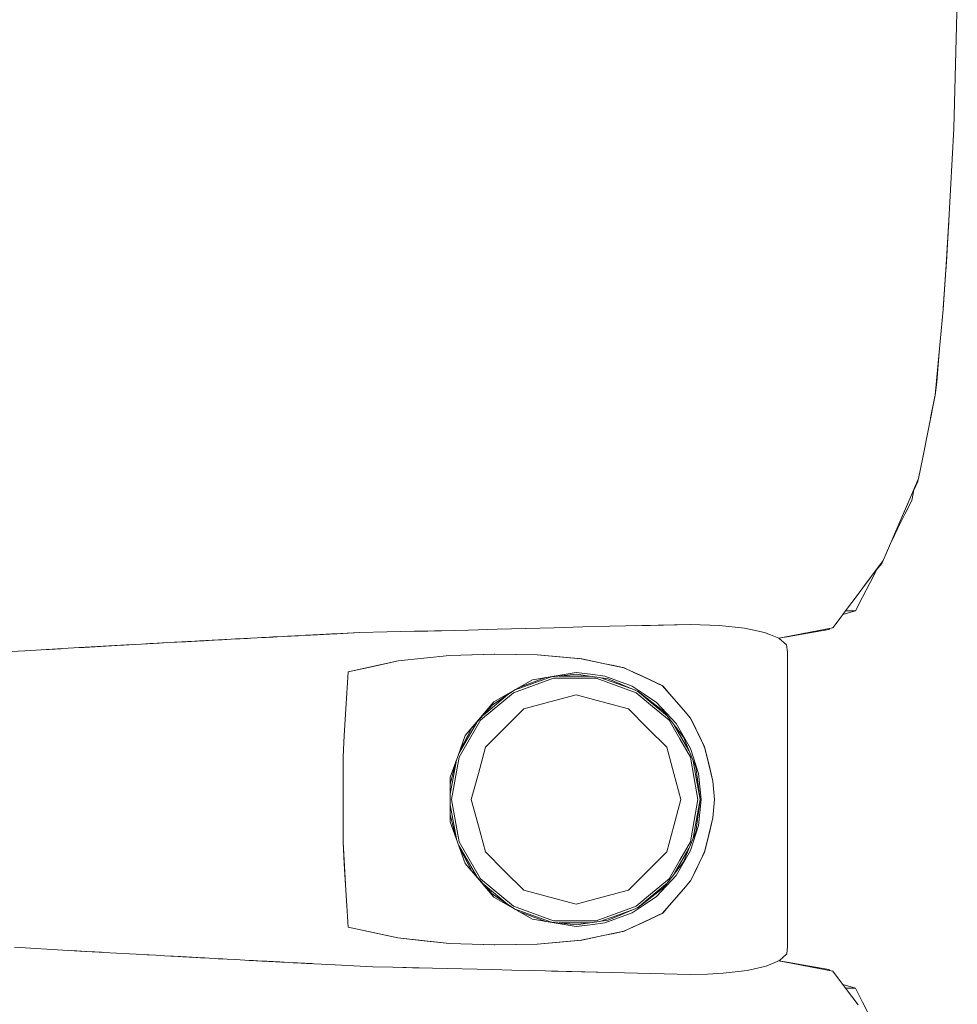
# Model space of a CAD drawing. Header units: millimetres. Extents: x -261 to 187, y -214 to 106.
# Tile 769 of 1056: x -206.996 to -206.644, y 11.547 to 11.917. Entities that reach past the tile are written whole.
import ezdxf

# ---------------------------------------------------------------- set-up
doc = ezdxf.new("R2010")
doc.units = ezdxf.units.MM
doc.header["$LTSCALE"] = 0.005
doc.header["$MEASUREMENT"] = 0
doc.layers.add('IFC-Elemento de mobília-Contorno', color=9, linetype='Continuous', lineweight=5)

msp = doc.modelspace()

# ---------------------------------------------------------------- linework, layer by layer
at = {"layer": 'IFC-Elemento de mobília-Contorno', "lineweight": 5}
for p, q in [((-206.6448, 11.87643), (-206.64353, 11.92478)), ((-206.64669, 11.84189), (-206.6448, 11.87643)), ((-206.64775, 11.82513), (-206.64669, 11.84189)), ((-206.64762, 11.82626), (-206.64669, 11.84189)), ((-206.64762, 11.82626), (-206.64681, 11.8397)), ((-206.64681, 11.8397), (-206.64676, 11.84069)), ((-206.64882, 11.80838), (-206.64775, 11.82513)), ((-206.6479, 11.82279), (-206.64762, 11.82626)), ((-206.64879, 11.8088), (-206.64786, 11.82328)), ((-206.65035, 11.79231), (-206.64882, 11.80838)), ((-206.6488, 11.80872), (-206.64879, 11.8088)), ((-206.6488, 11.80872), (-206.64879, 11.8088)), ((-206.6488, 11.80872), (-206.64879, 11.8088)), ((-206.65187, 11.77625), (-206.65035, 11.79231)), ((-206.65127, 11.78111), (-206.65035, 11.79231)), ((-206.65187, 11.77625), (-206.65127, 11.78111)), ((-206.65654, 11.75272), (-206.65187, 11.77625)), ((-206.65356, 11.76768), (-206.65195, 11.77566)), ((-206.65195, 11.77566), (-206.65189, 11.77618)), ((-206.65809, 11.74487), (-206.65654, 11.75272)), ((-206.6614, 11.73718), (-206.65809, 11.74487)), ((-206.65982, 11.74051), (-206.65839, 11.74376)), ((-206.65839, 11.74376), (-206.65823, 11.74454)), ((-206.65839, 11.74376), (-206.65823, 11.74454)), ((-206.66064, 11.7366), (-206.65968, 11.74119)), ((-206.67133, 11.7141), (-206.6614, 11.73718)), ((-206.66471, 11.72948), (-206.6614, 11.73718)), ((-206.66328, 11.73142), (-206.66064, 11.7366)), ((-206.67133, 11.7141), (-206.66471, 11.72948)), ((-206.66802, 11.72179), (-206.66471, 11.72948)), ((-206.66593, 11.7262), (-206.66328, 11.73142)), ((-206.66592, 11.72624), (-206.66328, 11.73142)), ((-206.66816, 11.72146), (-206.66592, 11.72624)), ((-206.66801, 11.7218), (-206.66593, 11.7262)), ((-206.67844, 11.70459), (-206.67133, 11.7141)), ((-206.67646, 11.7055), (-206.67382, 11.71068)), ((-206.67398, 11.71039), (-206.67193, 11.71294)), ((-206.67398, 11.71038), (-206.67193, 11.71294)), ((-206.67382, 11.71068), (-206.67371, 11.71092)), ((-206.67193, 11.71294), (-206.67155, 11.7138)), ((-206.67844, 11.70459), (-206.67607, 11.70776)), ((-206.6808, 11.70142), (-206.67844, 11.70459)), ((-206.6791, 11.70032), (-206.67646, 11.7055)), ((-206.68554, 11.69509), (-206.6808, 11.70142)), ((-206.68174, 11.69514), (-206.6791, 11.70032)), ((-206.69028, 11.68875), (-206.68791, 11.69192)), ((-206.68791, 11.69192), (-206.68554, 11.69509)), ((-206.68651, 11.69379), (-206.68174, 11.69514)), ((-206.68554, 11.69509), (-206.68174, 11.69514)), ((-206.82717, 11.68788), (-206.81644, 11.68818)), ((-206.81644, 11.68818), (-206.80034, 11.68862)), ((-206.81107, 11.68833), (-206.80034, 11.68862)), ((-206.81107, 11.68833), (-206.80571, 11.68848)), ((-206.80571, 11.68848), (-206.79498, 11.68878)), ((-206.79498, 11.68878), (-206.78425, 11.68907)), ((-206.78425, 11.68907), (-206.77412, 11.6893)), ((-206.77412, 11.6893), (-206.74375, 11.68998)), ((-206.764, 11.68952), (-206.74375, 11.68998)), ((-206.764, 11.68952), (-206.75387, 11.68975)), ((-206.75387, 11.68975), (-206.74375, 11.68998)), ((-206.74375, 11.68998), (-206.73294, 11.68962)), ((-206.73294, 11.68962), (-206.72351, 11.68865)), ((-206.72351, 11.68865), (-206.71595, 11.68704)), ((-206.71053, 11.68479), (-206.69185, 11.68812)), ((-206.69968, 11.68673), (-206.69185, 11.68812)), ((-206.69813, 11.68725), (-206.69028, 11.68875)), ((-206.69185, 11.68812), (-206.69155, 11.68851)), ((-206.69185, 11.68812), (-206.69154, 11.68851)), ((-206.93674, 11.68335), (-206.91642, 11.68445)), ((-206.93335, 11.68353), (-206.91642, 11.68445)), ((-206.92827, 11.68381), (-206.91642, 11.68445)), ((-206.92489, 11.68399), (-206.91642, 11.68445)), ((-206.92319, 11.68408), (-206.91981, 11.68427)), ((-206.91981, 11.68427), (-206.91642, 11.68445)), ((-206.91642, 11.68445), (-206.91473, 11.68454)), ((-206.91473, 11.68454), (-206.91303, 11.68463)), ((-206.91303, 11.68463), (-206.91166, 11.68471)), ((-206.91166, 11.68471), (-206.89658, 11.6855)), ((-206.91166, 11.68471), (-206.91029, 11.68477)), ((-206.91029, 11.68477), (-206.90755, 11.68492)), ((-206.90489, 11.68506), (-206.90482, 11.68507)), ((-206.90482, 11.68507), (-206.90455, 11.68508)), ((-206.90481, 11.68507), (-206.90207, 11.68521)), ((-206.90481, 11.68507), (-206.90344, 11.68514)), ((-206.90344, 11.68514), (-206.90207, 11.68521)), ((-206.90324, 11.68515), (-206.90171, 11.68523)), ((-206.90207, 11.68521), (-206.9007, 11.68528)), ((-206.90171, 11.68523), (-206.89964, 11.68534)), ((-206.90171, 11.68523), (-206.90068, 11.68529)), ((-206.90068, 11.68529), (-206.89964, 11.68534)), ((-206.89964, 11.68534), (-206.89913, 11.68537)), ((-206.89964, 11.68534), (-206.89914, 11.68537)), ((-206.89964, 11.68534), (-206.8991, 11.68537)), ((-206.89658, 11.6855), (-206.8911, 11.68579)), ((-206.89658, 11.6855), (-206.89384, 11.68565)), ((-206.89658, 11.6855), (-206.89521, 11.68558)), ((-206.89521, 11.68558), (-206.89384, 11.68565)), ((-206.89247, 11.68572), (-206.8911, 11.68579)), ((-206.89178, 11.68576), (-206.8911, 11.68579)), ((-206.8911, 11.68579), (-206.8902, 11.68584)), ((-206.8902, 11.68584), (-206.8884, 11.68593)), ((-206.8884, 11.68593), (-206.8875, 11.68598)), ((-206.8875, 11.68598), (-206.8866, 11.68603)), ((-206.8866, 11.68603), (-206.8857, 11.68607)), ((-206.8857, 11.68607), (-206.87959, 11.68638)), ((-206.8857, 11.68607), (-206.88255, 11.68623)), ((-206.8857, 11.68607), (-206.8839, 11.68616)), ((-206.8857, 11.68607), (-206.8848, 11.68612)), ((-206.8848, 11.68612), (-206.8839, 11.68616)), ((-206.88435, 11.68614), (-206.88255, 11.68623)), ((-206.8839, 11.68616), (-206.88248, 11.68624)), ((-206.8839, 11.68616), (-206.883, 11.68621)), ((-206.883, 11.68621), (-206.88255, 11.68623)), ((-206.88255, 11.68623), (-206.87959, 11.68638)), ((-206.88255, 11.68623), (-206.88165, 11.68628)), ((-206.88165, 11.68628), (-206.88075, 11.68633)), ((-206.88075, 11.68633), (-206.8803, 11.68635)), ((-206.8803, 11.68635), (-206.87985, 11.68637)), ((-206.87985, 11.68637), (-206.87895, 11.68642)), ((-206.87959, 11.68638), (-206.86808, 11.68698)), ((-206.87959, 11.68638), (-206.8776, 11.68649)), ((-206.87959, 11.68638), (-206.8785, 11.68644)), ((-206.87959, 11.68638), (-206.8794, 11.68639)), ((-206.8785, 11.68644), (-206.87805, 11.68647)), ((-206.87805, 11.68647), (-206.87715, 11.68651)), ((-206.87763, 11.68648), (-206.8767, 11.68654)), ((-206.8776, 11.68649), (-206.86808, 11.68698)), ((-206.8767, 11.68654), (-206.86808, 11.68698)), ((-206.86808, 11.68698), (-206.85785, 11.68721)), ((-206.85785, 11.68721), (-206.84762, 11.68743)), ((-206.84762, 11.68743), (-206.83228, 11.68777)), ((-206.84762, 11.68743), (-206.84251, 11.68754)), ((-206.84251, 11.68754), (-206.8374, 11.68766)), ((-206.8374, 11.68766), (-206.83228, 11.68777)), ((-206.83228, 11.68777), (-206.82717, 11.68788)), ((-206.71595, 11.68704), (-206.71373, 11.68613)), ((-206.71373, 11.68613), (-206.71062, 11.68487)), ((-206.71062, 11.68487), (-206.70772, 11.68229)), ((-206.71061, 11.68486), (-206.70598, 11.68575)), ((-206.71053, 11.68479), (-206.70752, 11.68533)), ((-206.70752, 11.68533), (-206.69968, 11.68673)), ((-206.70598, 11.68575), (-206.69813, 11.68725)), ((-206.99385, 11.68012), (-206.97352, 11.68129)), ((-206.98707, 11.68051), (-206.98029, 11.6809)), ((-206.97352, 11.68129), (-206.96674, 11.68167)), ((-206.97352, 11.68129), (-206.97157, 11.6814)), ((-206.97157, 11.6814), (-206.96746, 11.68163)), ((-206.96746, 11.68163), (-206.95931, 11.68209)), ((-206.96674, 11.68167), (-206.9501, 11.6826)), ((-206.96674, 11.68167), (-206.96008, 11.68204)), ((-206.96008, 11.68204), (-206.95343, 11.68242)), ((-206.96008, 11.68204), (-206.95676, 11.68223)), ((-206.95931, 11.68209), (-206.95277, 11.68245)), ((-206.95931, 11.68209), (-206.95676, 11.68223)), ((-206.95931, 11.68209), (-206.95758, 11.68219)), ((-206.95676, 11.68223), (-206.95343, 11.68242)), ((-206.9501, 11.6826), (-206.94012, 11.68316)), ((-206.9501, 11.6826), (-206.94345, 11.68297)), ((-206.9501, 11.6826), (-206.94678, 11.68279)), ((-206.94678, 11.68279), (-206.94345, 11.68297)), ((-206.94345, 11.68297), (-206.94012, 11.68316)), ((-206.94012, 11.68316), (-206.93674, 11.68335)), ((-206.9377, 11.68329), (-206.93692, 11.68334)), ((-206.93692, 11.68334), (-206.93489, 11.68345)), ((-206.93674, 11.68335), (-206.93335, 11.68353)), ((-206.93674, 11.68335), (-206.93489, 11.68345)), ((-206.93489, 11.68345), (-206.93282, 11.68356)), ((-206.93335, 11.68353), (-206.92827, 11.68381)), ((-206.93282, 11.68356), (-206.93155, 11.68363)), ((-206.92827, 11.68381), (-206.92658, 11.68389)), ((-206.92658, 11.68389), (-206.92489, 11.68399)), ((-206.92489, 11.68399), (-206.92319, 11.68408)), ((-206.70772, 11.68229), (-206.70733, 11.67953)), ((-207.01536, 11.67887), (-206.99385, 11.68012)), ((-206.85365, 11.67627), (-206.83435, 11.67832)), ((-206.85365, 11.67627), (-206.844, 11.67729)), ((-206.844, 11.67729), (-206.83435, 11.67832)), ((-206.83435, 11.67832), (-206.81725, 11.67887)), ((-206.83435, 11.67832), (-206.82593, 11.6786)), ((-206.82593, 11.6786), (-206.81752, 11.67887)), ((-206.81757, 11.67887), (-206.80946, 11.67873)), ((-206.81752, 11.67887), (-206.81746, 11.67886)), ((-206.81725, 11.67887), (-206.80132, 11.6786)), ((-206.80946, 11.67873), (-206.8014, 11.6786)), ((-206.8014, 11.6786), (-206.79311, 11.67786)), ((-206.80132, 11.6786), (-206.79294, 11.67784)), ((-206.79311, 11.67786), (-206.78482, 11.67712)), ((-206.79294, 11.67784), (-206.78875, 11.67746)), ((-206.78875, 11.67746), (-206.78456, 11.67708)), ((-206.78537, 11.67717), (-206.78456, 11.67708)), ((-206.78482, 11.67712), (-206.76884, 11.67373)), ((-206.78456, 11.67708), (-206.78059, 11.67623)), ((-206.70735, 11.56894), (-206.70733, 11.67953)), ((-206.87246, 11.6722), (-206.85365, 11.67627)), ((-206.87246, 11.6722), (-206.86305, 11.67423)), ((-206.86305, 11.67423), (-206.85365, 11.67627)), ((-206.78059, 11.67623), (-206.77659, 11.67537)), ((-206.77662, 11.67538), (-206.77265, 11.67453)), ((-206.77265, 11.67453), (-206.76868, 11.67368)), ((-206.76914, 11.67379), (-206.76868, 11.67368)), ((-206.76884, 11.67373), (-206.76162, 11.67039)), ((-206.76868, 11.67368), (-206.76504, 11.67197)), ((-206.87339, 11.65621), (-206.87246, 11.6722)), ((-206.87293, 11.6642), (-206.87246, 11.6722)), ((-206.81035, 11.6643), (-206.79527, 11.66978)), ((-206.80998, 11.66531), (-206.79642, 11.67023)), ((-206.80834, 11.66626), (-206.79815, 11.67003)), ((-206.80318, 11.66921), (-206.79499, 11.67059)), ((-206.79815, 11.67003), (-206.78679, 11.67131)), ((-206.79527, 11.66978), (-206.77924, 11.66977)), ((-206.79499, 11.67059), (-206.78679, 11.67197)), ((-206.79317, 11.67059), (-206.78171, 11.67059)), ((-206.78679, 11.67197), (-206.78136, 11.67129)), ((-206.78679, 11.67131), (-206.77469, 11.66959)), ((-206.78136, 11.67129), (-206.77592, 11.6706)), ((-206.77924, 11.66977), (-206.77171, 11.66704)), ((-206.77744, 11.66998), (-206.77144, 11.6678)), ((-206.77592, 11.6706), (-206.7708, 11.66869)), ((-206.77469, 11.66959), (-206.76344, 11.66483)), ((-206.76504, 11.67197), (-206.7614, 11.67026)), ((-206.76162, 11.67039), (-206.7544, 11.66705)), ((-206.7614, 11.67026), (-206.75411, 11.66684)), ((-206.81042, 11.66507), (-206.80318, 11.66921)), ((-206.77171, 11.66704), (-206.76417, 11.6643)), ((-206.77144, 11.6678), (-206.7645, 11.66528)), ((-206.7708, 11.66869), (-206.76567, 11.66679)), ((-206.76567, 11.66679), (-206.76113, 11.66375)), ((-206.75476, 11.66721), (-206.75411, 11.66684)), ((-206.7544, 11.66705), (-206.75174, 11.66399)), ((-206.75411, 11.66684), (-206.75152, 11.66384)), ((-206.87386, 11.64822), (-206.87293, 11.6642)), ((-206.87339, 11.65621), (-206.87293, 11.6642)), ((-206.82266, 11.654), (-206.81035, 11.6643)), ((-206.82159, 11.65597), (-206.81239, 11.66367)), ((-206.81832, 11.65963), (-206.80984, 11.66541)), ((-206.81766, 11.66095), (-206.81042, 11.66507)), ((-206.79663, 11.66092), (-206.78679, 11.66355)), ((-206.78679, 11.66355), (-206.77695, 11.66092)), ((-206.76417, 11.6643), (-206.75801, 11.65914)), ((-206.76366, 11.66493), (-206.7575, 11.65977)), ((-206.76344, 11.66483), (-206.7538, 11.65734)), ((-206.76113, 11.66375), (-206.75659, 11.66073)), ((-206.75174, 11.66399), (-206.74641, 11.65789)), ((-206.75152, 11.66384), (-206.74634, 11.65784)), ((-206.75152, 11.66384), (-206.74893, 11.66084)), ((-206.8284, 11.64821), (-206.81766, 11.66095)), ((-206.82593, 11.65112), (-206.81832, 11.65963)), ((-206.80647, 11.65828), (-206.79663, 11.66092)), ((-206.77695, 11.66092), (-206.76712, 11.65828)), ((-206.75801, 11.65914), (-206.75185, 11.65398)), ((-206.7575, 11.65977), (-206.75239, 11.6555)), ((-206.75659, 11.66073), (-206.74914, 11.65276)), ((-206.87386, 11.64822), (-206.87339, 11.65621)), ((-206.8734, 11.65605), (-206.87339, 11.65621)), ((-206.81367, 11.65108), (-206.80647, 11.65828)), ((-206.76712, 11.65828), (-206.75991, 11.65108)), ((-206.7538, 11.65734), (-206.7464, 11.64761)), ((-206.74641, 11.65789), (-206.74375, 11.65483)), ((-206.74634, 11.65784), (-206.74375, 11.65483)), ((-206.74375, 11.65483), (-206.74244, 11.65214)), ((-206.74375, 11.65483), (-206.73969, 11.64636)), ((-206.74375, 11.65483), (-206.7424, 11.65201)), ((-206.83084, 11.64152), (-206.8241, 11.65317)), ((-206.83073, 11.64007), (-206.82266, 11.654)), ((-206.83048, 11.64253), (-206.82591, 11.65116)), ((-206.82087, 11.64388), (-206.81367, 11.65108)), ((-206.75991, 11.65108), (-206.75271, 11.64388)), ((-206.75185, 11.65398), (-206.74782, 11.64702)), ((-206.74987, 11.65218), (-206.74712, 11.64743)), ((-206.74914, 11.65276), (-206.74375, 11.64336)), ((-206.74244, 11.65214), (-206.74114, 11.64945)), ((-206.7424, 11.65201), (-206.741, 11.6491)), ((-206.7424, 11.65201), (-206.73969, 11.64636)), ((-206.87432, 11.64022), (-206.87386, 11.64822)), ((-206.83126, 11.64037), (-206.8284, 11.64821)), ((-206.74712, 11.64743), (-206.74436, 11.64265)), ((-206.7464, 11.64761), (-206.74175, 11.63632)), ((-206.74114, 11.64945), (-206.73984, 11.64676)), ((-206.74104, 11.64918), (-206.73969, 11.64636)), ((-206.8235, 11.63404), (-206.82087, 11.64388)), ((-206.75271, 11.64388), (-206.75008, 11.63404)), ((-206.74782, 11.64702), (-206.7438, 11.64007)), ((-206.73984, 11.64676), (-206.73853, 11.64407)), ((-206.73969, 11.64636), (-206.73834, 11.64354)), ((-206.73853, 11.64407), (-206.73695, 11.63758)), ((-206.87432, 11.6242), (-206.87432, 11.64022)), ((-206.83413, 11.63254), (-206.83126, 11.64037)), ((-206.83353, 11.62421), (-206.83073, 11.64007)), ((-206.7438, 11.64007), (-206.74239, 11.63214)), ((-206.74375, 11.64336), (-206.74081, 11.63399)), ((-206.73834, 11.64354), (-206.73685, 11.63732)), ((-206.83403, 11.62615), (-206.83175, 11.63903)), ((-206.83403, 11.62992), (-206.8318, 11.63889)), ((-206.74274, 11.63871), (-206.7416, 11.63228)), ((-206.74175, 11.63632), (-206.74017, 11.62421)), ((-206.73712, 11.63829), (-206.73685, 11.63732)), ((-206.73695, 11.63758), (-206.73616, 11.63434)), ((-206.73692, 11.63756), (-206.73642, 11.63549)), ((-206.73685, 11.63732), (-206.73536, 11.63109)), ((-206.83413, 11.63254), (-206.83412, 11.61586)), ((-206.82614, 11.62421), (-206.8235, 11.63404)), ((-206.75008, 11.63404), (-206.74744, 11.62421)), ((-206.74081, 11.63399), (-206.73982, 11.6242)), ((-206.73642, 11.63549), (-206.73536, 11.63109)), ((-206.73616, 11.63434), (-206.73536, 11.63109)), ((-206.83403, 11.61849), (-206.83403, 11.62992)), ((-206.74239, 11.63214), (-206.74099, 11.62421)), ((-206.7416, 11.63228), (-206.74017, 11.62421)), ((-206.73536, 11.63109), (-206.73479, 11.6242)), ((-206.87432, 11.60819), (-206.87432, 11.6242)), ((-206.83403, 11.62226), (-206.83175, 11.60937)), ((-206.83353, 11.62421), (-206.83073, 11.60834)), ((-206.82614, 11.62421), (-206.8235, 11.61437)), ((-206.75008, 11.61437), (-206.74744, 11.62421)), ((-206.74239, 11.61628), (-206.74099, 11.62421)), ((-206.74175, 11.61209), (-206.74017, 11.62421)), ((-206.74123, 11.61823), (-206.74017, 11.62421)), ((-206.74082, 11.6144), (-206.73982, 11.6242)), ((-206.73536, 11.61732), (-206.73479, 11.6242)), ((-206.83403, 11.61849), (-206.8318, 11.60951)), ((-206.74274, 11.6097), (-206.74123, 11.61823)), ((-206.83412, 11.61586), (-206.8284, 11.60019)), ((-206.8235, 11.61437), (-206.82087, 11.60453)), ((-206.75271, 11.60453), (-206.75008, 11.61437)), ((-206.7438, 11.60834), (-206.74239, 11.61628)), ((-206.74375, 11.60505), (-206.74082, 11.6144)), ((-206.73695, 11.61083), (-206.73536, 11.61732)), ((-206.73695, 11.61083), (-206.73616, 11.61407)), ((-206.73685, 11.61109), (-206.73536, 11.61732)), ((-206.73642, 11.61292), (-206.73536, 11.61732)), ((-206.7464, 11.60079), (-206.74175, 11.61209)), ((-206.73853, 11.60434), (-206.73695, 11.61083)), ((-206.73834, 11.60487), (-206.73685, 11.61109)), ((-206.73712, 11.61011), (-206.73685, 11.61109)), ((-206.73692, 11.61086), (-206.73642, 11.61292)), ((-206.87432, 11.60819), (-206.87386, 11.60019)), ((-206.87432, 11.60819), (-206.87339, 11.5922)), ((-206.83085, 11.6069), (-206.8241, 11.59524)), ((-206.83073, 11.60834), (-206.82266, 11.59441)), ((-206.74782, 11.60139), (-206.7438, 11.60834)), ((-206.83048, 11.60588), (-206.82593, 11.59729)), ((-206.82087, 11.60453), (-206.81367, 11.59733)), ((-206.75991, 11.59733), (-206.75271, 11.60453)), ((-206.74914, 11.59565), (-206.74375, 11.60505)), ((-206.74712, 11.60098), (-206.74435, 11.60577)), ((-206.73984, 11.60165), (-206.73853, 11.60434)), ((-206.73969, 11.60205), (-206.73834, 11.60487)), ((-206.87386, 11.60019), (-206.87293, 11.5842)), ((-206.87386, 11.60019), (-206.87338, 11.59203)), ((-206.8284, 11.60019), (-206.82302, 11.59383)), ((-206.7538, 11.59107), (-206.7464, 11.60079)), ((-206.75185, 11.59443), (-206.74782, 11.60139)), ((-206.74988, 11.59622), (-206.74712, 11.60098)), ((-206.7424, 11.5964), (-206.74104, 11.59923)), ((-206.74114, 11.59896), (-206.73984, 11.60165)), ((-206.74104, 11.59923), (-206.73969, 11.60205)), ((-206.82593, 11.59729), (-206.81832, 11.58878)), ((-206.81367, 11.59733), (-206.80647, 11.59013)), ((-206.76712, 11.59013), (-206.75991, 11.59733)), ((-206.75659, 11.58769), (-206.74914, 11.59565)), ((-206.74375, 11.59358), (-206.7424, 11.5964)), ((-206.74375, 11.59358), (-206.74244, 11.59627)), ((-206.74244, 11.59627), (-206.74114, 11.59896)), ((-206.87339, 11.5922), (-206.87293, 11.5842)), ((-206.87339, 11.5922), (-206.87338, 11.59203)), ((-206.82302, 11.59383), (-206.81764, 11.58745)), ((-206.82266, 11.59441), (-206.81035, 11.5841)), ((-206.82159, 11.59244), (-206.81239, 11.58474)), ((-206.75801, 11.58927), (-206.75185, 11.59443)), ((-206.7575, 11.58864), (-206.75239, 11.59292)), ((-206.74641, 11.59052), (-206.74375, 11.59358)), ((-206.74634, 11.59057), (-206.74375, 11.59358)), ((-206.81832, 11.58878), (-206.80981, 11.58298)), ((-206.80647, 11.59013), (-206.79663, 11.58749)), ((-206.77695, 11.58749), (-206.76712, 11.59013)), ((-206.76417, 11.58411), (-206.75801, 11.58927)), ((-206.76365, 11.58349), (-206.7575, 11.58864)), ((-206.76344, 11.58358), (-206.7538, 11.59107)), ((-206.75174, 11.58442), (-206.74641, 11.59052)), ((-206.75152, 11.58457), (-206.74634, 11.59057)), ((-206.74893, 11.58757), (-206.74634, 11.59057)), ((-206.81764, 11.58745), (-206.80318, 11.5792)), ((-206.79663, 11.58749), (-206.78679, 11.58486)), ((-206.78679, 11.58486), (-206.77695, 11.58749)), ((-206.76567, 11.58162), (-206.76113, 11.58465)), ((-206.76113, 11.58465), (-206.75659, 11.58769)), ((-206.7544, 11.58136), (-206.75174, 11.58442)), ((-206.75411, 11.58157), (-206.75152, 11.58457)), ((-206.75152, 11.58457), (-206.74893, 11.58757)), ((-206.87293, 11.5842), (-206.87246, 11.57621)), ((-206.81035, 11.5841), (-206.79527, 11.57864)), ((-206.81008, 11.58314), (-206.79642, 11.57818)), ((-206.80835, 11.58215), (-206.79815, 11.57838)), ((-206.77924, 11.57864), (-206.77171, 11.58137)), ((-206.77469, 11.57882), (-206.76344, 11.58358)), ((-206.77171, 11.58137), (-206.76417, 11.58411)), ((-206.77144, 11.58061), (-206.76458, 11.5831)), ((-206.7708, 11.57972), (-206.76567, 11.58162)), ((-206.76162, 11.57802), (-206.7544, 11.58136)), ((-206.7614, 11.57815), (-206.75411, 11.58157)), ((-206.75476, 11.5812), (-206.75434, 11.58144)), ((-206.80318, 11.5792), (-206.79496, 11.57782)), ((-206.79815, 11.57838), (-206.78679, 11.5771)), ((-206.79527, 11.57864), (-206.77924, 11.57864)), ((-206.79498, 11.57782), (-206.78679, 11.57644)), ((-206.79317, 11.57782), (-206.78174, 11.57782)), ((-206.78679, 11.5771), (-206.77469, 11.57882)), ((-206.78679, 11.57644), (-206.78136, 11.57712)), ((-206.78136, 11.57712), (-206.77592, 11.57781)), ((-206.77743, 11.57843), (-206.77144, 11.58061)), ((-206.77592, 11.57781), (-206.7708, 11.57972)), ((-206.76884, 11.57468), (-206.76162, 11.57802)), ((-206.76517, 11.57638), (-206.7614, 11.57815)), ((-206.87246, 11.57621), (-206.8537, 11.57215)), ((-206.87246, 11.57621), (-206.86308, 11.57418)), ((-206.86308, 11.57418), (-206.8537, 11.57215)), ((-206.78482, 11.57129), (-206.76884, 11.57468)), ((-206.77662, 11.57303), (-206.77265, 11.57388)), ((-206.77265, 11.57388), (-206.76868, 11.57473)), ((-206.76914, 11.57462), (-206.76868, 11.57473)), ((-206.76868, 11.57473), (-206.76504, 11.57644)), ((-206.8537, 11.57215), (-206.83435, 11.57009)), ((-206.8537, 11.57215), (-206.84402, 11.57112)), ((-206.84402, 11.57112), (-206.83435, 11.57009)), ((-206.83435, 11.57009), (-206.81725, 11.56954)), ((-206.83435, 11.57009), (-206.81745, 11.56954)), ((-206.81757, 11.56955), (-206.80946, 11.56968)), ((-206.81752, 11.56955), (-206.81746, 11.56955)), ((-206.81725, 11.56954), (-206.80132, 11.56981)), ((-206.80946, 11.56968), (-206.8014, 11.56981)), ((-206.8014, 11.56981), (-206.79311, 11.57055)), ((-206.80132, 11.56981), (-206.79294, 11.57057)), ((-206.79311, 11.57055), (-206.78482, 11.57129)), ((-206.79294, 11.57057), (-206.78875, 11.57095)), ((-206.78875, 11.57095), (-206.78456, 11.57133)), ((-206.78514, 11.57126), (-206.78477, 11.5713)), ((-206.78456, 11.57133), (-206.78059, 11.57218)), ((-206.78059, 11.57218), (-206.77659, 11.57303)), ((-206.99782, 11.56866), (-206.97765, 11.56751)), ((-206.97765, 11.56751), (-206.97093, 11.56712)), ((-206.97627, 11.56743), (-206.97077, 11.56711)), ((-206.97154, 11.56715), (-206.97077, 11.56711)), ((-206.97093, 11.56712), (-206.96765, 11.56694)), ((-206.97077, 11.56711), (-206.96513, 11.5668)), ((-206.97077, 11.56711), (-206.96654, 11.56687)), ((-206.97077, 11.56711), (-206.96656, 11.56687)), ((-206.96765, 11.56694), (-206.96438, 11.56675)), ((-206.96438, 11.56675), (-206.95455, 11.5662)), ((-206.95455, 11.5662), (-206.94472, 11.56565)), ((-206.95127, 11.56602), (-206.948, 11.56583)), ((-206.948, 11.56583), (-206.94472, 11.56565)), ((-206.71045, 11.56361), (-206.70764, 11.56625)), ((-206.70764, 11.56625), (-206.70735, 11.56894)), ((-206.94472, 11.56565), (-206.94137, 11.56547)), ((-206.94137, 11.56547), (-206.93801, 11.56528)), ((-206.9391, 11.56534), (-206.93544, 11.56514)), ((-206.93801, 11.56528), (-206.93544, 11.56514)), ((-206.93801, 11.56528), (-206.93466, 11.5651)), ((-206.93801, 11.56528), (-206.92459, 11.56455)), ((-206.93544, 11.56514), (-206.9332, 11.56502)), ((-206.93466, 11.5651), (-206.9313, 11.56492)), ((-206.93466, 11.5651), (-206.92459, 11.56455)), ((-206.9332, 11.56502), (-206.93097, 11.5649)), ((-206.9313, 11.56492), (-206.92459, 11.56455)), ((-206.93097, 11.5649), (-206.93041, 11.56487)), ((-206.92795, 11.56474), (-206.92459, 11.56455)), ((-206.92795, 11.56474), (-206.92627, 11.56464)), ((-206.92627, 11.56464), (-206.92459, 11.56455)), ((-206.92459, 11.56455), (-206.91788, 11.56419)), ((-206.92124, 11.56437), (-206.91788, 11.56419)), ((-206.92124, 11.56437), (-206.91956, 11.56428)), ((-206.91956, 11.56428), (-206.91788, 11.56419)), ((-206.91788, 11.56419), (-206.91458, 11.56401)), ((-206.91458, 11.56401), (-206.90964, 11.56375)), ((-206.90964, 11.56375), (-206.90469, 11.56349)), ((-206.90964, 11.56375), (-206.90799, 11.56366)), ((-206.90964, 11.56375), (-206.89479, 11.56296)), ((-206.90799, 11.56366), (-206.90469, 11.56349)), ((-206.90799, 11.56366), (-206.90634, 11.56357)), ((-206.90634, 11.56357), (-206.90469, 11.56349)), ((-206.90483, 11.56349), (-206.90413, 11.56345)), ((-206.90471, 11.56348), (-206.90301, 11.5634)), ((-206.90469, 11.56349), (-206.90304, 11.5634)), ((-206.90413, 11.56345), (-206.90213, 11.56335)), ((-206.90413, 11.56345), (-206.90301, 11.5634)), ((-206.9036, 11.56343), (-206.90301, 11.5634)), ((-206.90304, 11.5634), (-206.90139, 11.56331)), ((-206.90304, 11.5634), (-206.89809, 11.56314)), ((-206.90301, 11.5634), (-206.90212, 11.56335)), ((-206.90185, 11.56333), (-206.90077, 11.56327)), ((-206.90139, 11.56331), (-206.89974, 11.56322)), ((-206.90077, 11.56327), (-206.89965, 11.56322)), ((-206.89974, 11.56322), (-206.89809, 11.56314)), ((-206.89965, 11.56322), (-206.89844, 11.56315)), ((-206.89844, 11.56315), (-206.89784, 11.56312)), ((-206.89809, 11.56314), (-206.89644, 11.56305)), ((-206.89809, 11.56314), (-206.89479, 11.56296)), ((-206.89644, 11.56305), (-206.89479, 11.56296)), ((-206.89479, 11.56296), (-206.89314, 11.56287)), ((-206.89314, 11.56287), (-206.89232, 11.56283)), ((-206.89232, 11.56283), (-206.89149, 11.56279)), ((-206.89149, 11.56279), (-206.89011, 11.56272)), ((-206.89011, 11.56272), (-206.88872, 11.56265)), ((-206.88872, 11.56265), (-206.88803, 11.56261)), ((-206.88872, 11.56265), (-206.88525, 11.56247)), ((-206.88872, 11.56265), (-206.88663, 11.56254)), ((-206.88803, 11.56261), (-206.88664, 11.56254)), ((-206.88803, 11.56261), (-206.88733, 11.56257)), ((-206.88733, 11.56257), (-206.88594, 11.56251)), ((-206.88664, 11.56254), (-206.88594, 11.56251)), ((-206.88525, 11.56247), (-206.88248, 11.56232)), ((-206.88248, 11.56232), (-206.8804, 11.56222)), ((-206.8804, 11.56222), (-206.87731, 11.56206)), ((-206.71535, 11.56155), (-206.71034, 11.56371)), ((-206.71069, 11.56356), (-206.70598, 11.56266)), ((-206.71055, 11.56362), (-206.70752, 11.56308)), ((-206.70752, 11.56308), (-206.69968, 11.56168)), ((-206.70598, 11.56266), (-206.69813, 11.56116)), ((-206.87731, 11.56206), (-206.87023, 11.5617)), ((-206.87023, 11.5617), (-206.86314, 11.56134)), ((-206.86314, 11.56134), (-206.85567, 11.56116)), ((-206.85567, 11.56116), (-206.84821, 11.56097)), ((-206.85567, 11.56116), (-206.84075, 11.56079)), ((-206.84821, 11.56097), (-206.84075, 11.56079)), ((-206.84075, 11.56079), (-206.81836, 11.56025)), ((-206.81836, 11.56025), (-206.8109, 11.56007)), ((-206.8109, 11.56007), (-206.80343, 11.55989)), ((-206.80343, 11.55989), (-206.77359, 11.55916)), ((-206.79597, 11.55971), (-206.78851, 11.55952)), ((-206.79597, 11.55971), (-206.77359, 11.55916)), ((-206.78851, 11.55952), (-206.77359, 11.55916)), ((-206.77359, 11.55916), (-206.75867, 11.55879)), ((-206.75867, 11.55879), (-206.74375, 11.55843)), ((-206.74375, 11.55843), (-206.73743, 11.55856)), ((-206.73743, 11.55856), (-206.73152, 11.55889)), ((-206.73152, 11.55889), (-206.72252, 11.55992)), ((-206.72252, 11.55992), (-206.71535, 11.56155)), ((-206.69968, 11.56168), (-206.69185, 11.56029)), ((-206.69813, 11.56116), (-206.69028, 11.55966)), ((-206.69185, 11.56029), (-206.69155, 11.5599)), ((-206.69185, 11.56029), (-206.69154, 11.5599)), ((-206.69185, 11.56029), (-206.69154, 11.5599)), ((-206.69028, 11.55966), (-206.68554, 11.55332)), ((-206.68651, 11.55462), (-206.68174, 11.55327)), ((-206.68554, 11.55332), (-206.68174, 11.55327)), ((-206.68554, 11.55332), (-206.6808, 11.54698)), ((-206.68174, 11.55327), (-206.6791, 11.54809)), ((-206.6791, 11.54809), (-206.67382, 11.53773))]:
    msp.add_line(p, q, dxfattribs=at)

doc.saveas('drawing.dxf')
